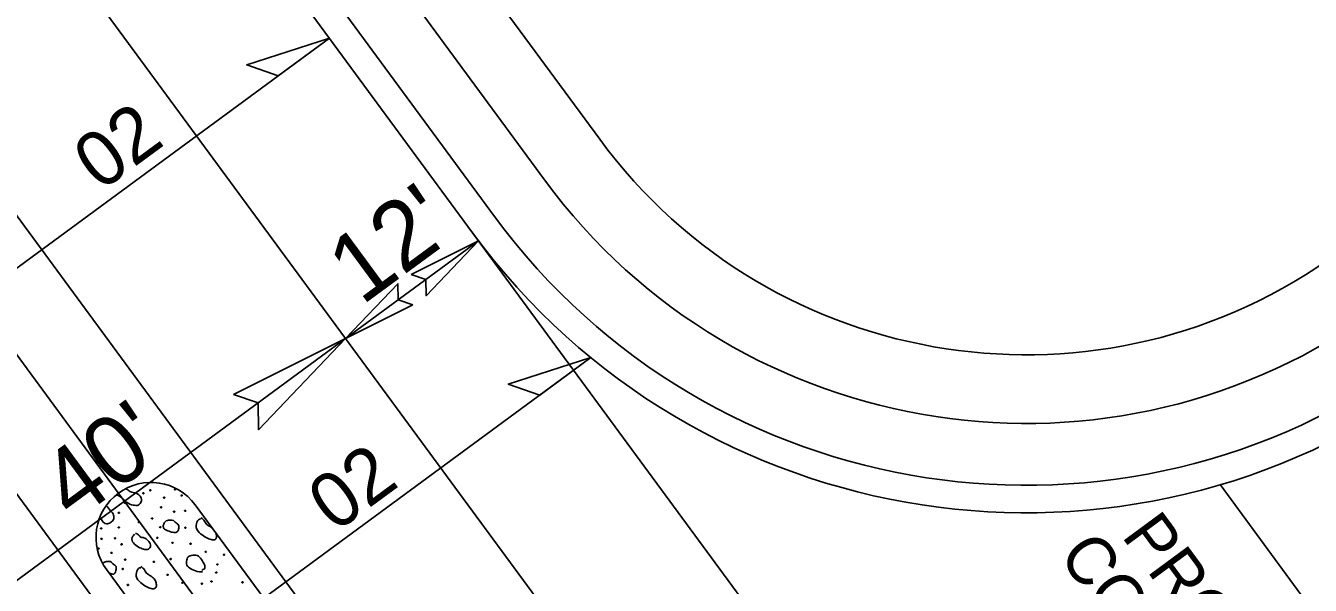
# Model space of a CAD drawing. Extents: x 1762196 to 1766326, y 709922 to 713142.
# Drawn here: x 1764008.7 to 1764102.2, y 711483.9 to 711524.7 of the extents above; entities that cross this region are included whole.
import ezdxf

# ---------------------------------------------------------------- set-up
doc = ezdxf.new("R2010")
doc.units = 0
for name, color, linetype in [('Old_Level_1', 7, 'Continuous'), ('Old_Level_10', 7, 'Continuous'), ('Pattern 1', 7, 'Continuous'), ('Pattern 2', 7, 'Continuous'), ('Prop Conc 2ft 6in Curb and Gutter', 7, 'Continuous'), ('Prop Dimension', 7, 'Continuous'), ('Prop EOT', 7, 'Continuous'), ('Prop Horizontal Alignment', 7, 'Continuous'), ('Prop Lane Lines', 7, 'Continuous'), ('Prop Superelevation  Arrow CELL', 7, 'Continuous'), ('Prop Superelevation Label', 7, 'Continuous'), ('Prop Terminator CELL', 7, 'Continuous')]:
    doc.layers.add(name, color=color, linetype=linetype)

msp = doc.modelspace()

# ---------------------------------------------------------------- linework, layer by layer
at = {"layer": 'Old_Level_1'}
for p, q in [((1764021.033, 711489.787), (1764091.181, 711394.379)), ((1764084.736, 711389.64), (1764014.587, 711485.049))]:
    msp.add_line(p, q, dxfattribs=at)
msp.add_arc((1764017.81, 711487.418), 4, 36.32502, 216.32502, dxfattribs=at)
at = {"layer": 'Old_Level_10'}
for points in [[(1764015.285, 711490.52), (1764015.364, 711490.489), (1764015.737, 711490.318), (1764016.118, 711489.837), (1764016.658, 711489.742), (1764016.958, 711489.735), (1764017.24, 711490.18), (1764016.834, 711490.668), (1764016.397, 711490.687), (1764016.149, 711490.851), (1764016.064, 711490.912), (1764015.98, 711490.975)], [(1764017.208, 711490.651), (1764017.19, 711490.633), (1764017.239, 711490.577), (1764017.317, 711490.606), (1764017.291, 711490.666), (1764017.248, 711490.66), (1764017.224, 711490.651), (1764017.213, 711490.645)], [(1764017.72, 711490.876), (1764017.701, 711490.859), (1764017.75, 711490.799), (1764017.829, 711490.831), (1764017.801, 711490.892), (1764017.76, 711490.884), (1764017.737, 711490.875), (1764017.725, 711490.869)], [(1764019.516, 711490.937), (1764019.497, 711490.92), (1764019.546, 711490.859), (1764019.625, 711490.892), (1764019.598, 711490.951), (1764019.556, 711490.945), (1764019.533, 711490.936), (1764019.522, 711490.93)], [(1764014.546, 711489.729), (1764014.68, 711489.627), (1764014.876, 711489.319), (1764015.151, 711489.076), (1764015.092, 711488.643), (1764014.906, 711488.522), (1764014.685, 711488.366), (1764014.277, 711488.479), (1764014.244, 711488.729), (1764014.086, 711488.878)], [(1764015.867, 711489.974), (1764015.848, 711489.956), (1764015.897, 711489.896), (1764015.976, 711489.929), (1764015.949, 711489.988), (1764015.907, 711489.982), (1764015.884, 711489.974), (1764015.872, 711489.968)], [(1764018.728, 711490.341), (1764018.709, 711490.323), (1764018.76, 711490.265), (1764018.837, 711490.297), (1764018.81, 711490.356), (1764018.768, 711490.349), (1764018.745, 711490.34), (1764018.734, 711490.334)], [(1764019.999, 711490.493), (1764019.98, 711490.475), (1764020.031, 711490.419), (1764020.107, 711490.45), (1764020.081, 711490.51), (1764020.039, 711490.502), (1764020.016, 711490.493), (1764020.004, 711490.487)], [(1764015.429, 711489.23), (1764015.41, 711489.212), (1764015.461, 711489.155), (1764015.537, 711489.187), (1764015.511, 711489.245), (1764015.469, 711489.239), (1764015.446, 711489.23), (1764015.435, 711489.225)], [(1764017.847, 711488.817), (1764017.829, 711488.798), (1764017.877, 711488.742), (1764017.956, 711488.771), (1764017.928, 711488.831), (1764017.887, 711488.824), (1764017.864, 711488.815), (1764017.852, 711488.81)], [(1764018.499, 711489.633), (1764018.481, 711489.614), (1764018.531, 711489.559), (1764018.607, 711489.591), (1764018.581, 711489.647), (1764018.539, 711489.642), (1764018.516, 711489.633), (1764018.504, 711489.627)], [(1764019.45, 711489.321), (1764019.43, 711489.304), (1764019.481, 711489.244), (1764019.558, 711489.277), (1764019.53, 711489.337), (1764019.489, 711489.329), (1764019.467, 711489.32), (1764019.455, 711489.314)], [(1764020.255, 711489.376), (1764020.237, 711489.358), (1764020.287, 711489.302), (1764020.363, 711489.333), (1764020.337, 711489.393), (1764020.295, 711489.385), (1764020.271, 711489.376), (1764020.26, 711489.37)], [(1764021.44, 711488.764), (1764021.323, 711488.782), (1764021.104, 711488.561), (1764021.066, 711487.991), (1764021.559, 711487.562), (1764021.923, 711487.339), (1764022.292, 711487.211), (1764022.582, 711487.27), (1764022.582, 711487.547), (1764022.569, 711487.649), (1764022.536, 711487.742)], [(1764022.288, 711488.081), (1764022.268, 711488.098), (1764022.147, 711488.204), (1764021.818, 711488.343), (1764021.675, 711488.707), (1764021.494, 711488.83), (1764021.454, 711488.852)], [(1764014.139, 711488.094), (1764014.119, 711488.076), (1764014.17, 711488.017), (1764014.246, 711488.05), (1764014.22, 711488.109), (1764014.179, 711488.102), (1764014.155, 711488.094), (1764014.143, 711488.088)], [(1764015.422, 711488.167), (1764015.403, 711488.149), (1764015.454, 711488.09), (1764015.529, 711488.123), (1764015.504, 711488.182), (1764015.462, 711488.175), (1764015.439, 711488.166), (1764015.427, 711488.16)], [(1764016.881, 711488.556), (1764016.862, 711488.539), (1764016.912, 711488.479), (1764016.989, 711488.512), (1764016.961, 711488.572), (1764016.92, 711488.564), (1764016.897, 711488.556), (1764016.886, 711488.55)], [(1764018.442, 711488.189), (1764018.422, 711488.172), (1764018.473, 711488.112), (1764018.549, 711488.146), (1764018.522, 711488.205), (1764018.48, 711488.198), (1764018.457, 711488.189), (1764018.446, 711488.183)], [(1764019.447, 711488.655), (1764019.27, 711488.688), (1764018.966, 711488.692), (1764018.736, 711488.458), (1764018.692, 711488.193), (1764018.745, 711488.023), (1764019.147, 711487.85), (1764019.475, 711487.752), (1764019.769, 711487.806), (1764019.83, 711488.008), (1764019.877, 711488.331), (1764019.629, 711488.461), (1764019.492, 711488.6), (1764019.447, 711488.655)], [(1764020.269, 711488.145), (1764020.25, 711488.127), (1764020.298, 711488.069), (1764020.377, 711488.101), (1764020.35, 711488.161), (1764020.308, 711488.154), (1764020.285, 711488.145), (1764020.273, 711488.139)], [(1764014.169, 711487.337), (1764014.149, 711487.32), (1764014.2, 711487.262), (1764014.278, 711487.293), (1764014.25, 711487.353), (1764014.209, 711487.345), (1764014.186, 711487.336), (1764014.174, 711487.33)], [(1764015.147, 711487.378), (1764015.127, 711487.361), (1764015.176, 711487.301), (1764015.256, 711487.333), (1764015.229, 711487.393), (1764015.187, 711487.386), (1764015.164, 711487.377), (1764015.152, 711487.371)], [(1764015.63, 711486.934), (1764015.611, 711486.917), (1764015.662, 711486.86), (1764015.738, 711486.891), (1764015.712, 711486.952), (1764015.67, 711486.944), (1764015.647, 711486.934), (1764015.635, 711486.928)], [(1764016.624, 711487.661), (1764016.548, 711487.579), (1764016.326, 711487.29), (1764016.59, 711486.916), (1764017.025, 711486.633), (1764017.341, 711486.538), (1764017.633, 711486.5), (1764017.858, 711486.795), (1764017.669, 711487.142), (1764017.462, 711487.317), (1764017.244, 711487.423), (1764017.067, 711487.401), (1764016.922, 711487.608), (1764016.763, 711487.692), (1764016.691, 711487.713)], [(1764018.228, 711487.412), (1764018.208, 711487.394), (1764018.258, 711487.335), (1764018.337, 711487.368), (1764018.31, 711487.426), (1764018.268, 711487.42), (1764018.245, 711487.411), (1764018.233, 711487.405)], [(1764019.329, 711487.054), (1764019.31, 711487.036), (1764019.359, 711486.98), (1764019.436, 711487.009), (1764019.411, 711487.068), (1764019.368, 711487.062), (1764019.346, 711487.053), (1764019.334, 711487.047)], [(1764020.651, 711486.979), (1764020.633, 711486.961), (1764020.681, 711486.904), (1764020.759, 711486.936), (1764020.733, 711486.993), (1764020.69, 711486.988), (1764020.667, 711486.979), (1764020.656, 711486.973)], [(1764013.94, 711486.629), (1764013.922, 711486.611), (1764013.971, 711486.555), (1764014.048, 711486.587), (1764014.021, 711486.643), (1764013.979, 711486.638), (1764013.956, 711486.629), (1764013.944, 711486.623)], [(1764014.89, 711486.318), (1764014.871, 711486.3), (1764014.921, 711486.24), (1764014.998, 711486.274), (1764014.971, 711486.333), (1764014.93, 711486.326), (1764014.907, 711486.317), (1764014.895, 711486.311)], [(1764021.563, 711484.915), (1764021.244, 711484.902), (1764020.928, 711485.007), (1764020.482, 711485.243), (1764020.359, 711485.554), (1764020.459, 711485.997), (1764020.707, 711486.113), (1764021.22, 711486.168), (1764021.496, 711485.815), (1764021.709, 711485.464), (1764021.761, 711485.25), (1764021.717, 711485.11), (1764021.59, 711485.109), (1764021.538, 711485.03), (1764021.53, 711484.997)], [(1764021.752, 711486.387), (1764021.732, 711486.37), (1764021.783, 711486.31), (1764021.859, 711486.344), (1764021.833, 711486.403), (1764021.792, 711486.396), (1764021.769, 711486.388), (1764021.757, 711486.382)], [(1764023.086, 711486.177), (1764023.067, 711486.16), (1764023.115, 711486.101), (1764023.194, 711486.133), (1764023.166, 711486.194), (1764023.124, 711486.186), (1764023.102, 711486.177), (1764023.09, 711486.171)], [(1764014.888, 711485.652), (1764014.711, 711485.684), (1764014.493, 711485.668), (1764014.316, 711485.565), (1764014.281, 711485.535)], [(1764014.768, 711484.803), (1764014.887, 711484.776), (1764015.147, 711484.658), (1764015.271, 711485.005), (1764015.318, 711485.327), (1764015.07, 711485.458), (1764014.933, 711485.597), (1764014.888, 711485.652)], [(1764015.709, 711485.142), (1764015.691, 711485.124), (1764015.739, 711485.066), (1764015.817, 711485.098), (1764015.79, 711485.157), (1764015.748, 711485.151), (1764015.726, 711485.142), (1764015.714, 711485.136)], [(1764015.886, 711485.818), (1764015.867, 711485.8), (1764015.918, 711485.744), (1764015.993, 711485.775), (1764015.968, 711485.834), (1764015.925, 711485.827), (1764015.902, 711485.818), (1764015.89, 711485.812)], [(1764017.071, 711485.206), (1764016.954, 711485.224), (1764016.734, 711485.002), (1764016.697, 711484.433), (1764017.19, 711484.004), (1764017.554, 711483.78), (1764017.923, 711483.652), (1764018.213, 711483.712), (1764018.213, 711484.061), (1764018.127, 711484.316), (1764017.847, 711484.613), (1764017.449, 711484.784), (1764017.306, 711485.148), (1764017.125, 711485.272), (1764017.084, 711485.293)], [(1764017.972, 711485.66), (1764017.953, 711485.642), (1764018.002, 711485.584), (1764018.081, 711485.615), (1764018.053, 711485.674), (1764018.012, 711485.668), (1764017.989, 711485.659), (1764017.977, 711485.653)], [(1764019.194, 711485.865), (1764019.175, 711485.847), (1764019.225, 711485.788), (1764019.303, 711485.82), (1764019.276, 711485.88), (1764019.234, 711485.873), (1764019.211, 711485.864), (1764019.2, 711485.858)], [(1764022.602, 711485.471), (1764022.582, 711485.454), (1764022.633, 711485.394), (1764022.709, 711485.427), (1764022.683, 711485.488), (1764022.642, 711485.479), (1764022.619, 711485.47), (1764022.607, 711485.464)], [(1764018.976, 711484.718), (1764018.957, 711484.7), (1764019.007, 711484.641), (1764019.085, 711484.673), (1764019.057, 711484.734), (1764019.016, 711484.725), (1764018.993, 711484.717), (1764018.981, 711484.711)], [(1764020.051, 711484.129), (1764020.032, 711484.111), (1764020.083, 711484.052), (1764020.158, 711484.085), (1764020.133, 711484.144), (1764020.092, 711484.137), (1764020.069, 711484.128), (1764020.057, 711484.123)], [(1764021.465, 711484.069), (1764021.445, 711484.052), (1764021.495, 711483.993), (1764021.574, 711484.024), (1764021.546, 711484.084), (1764021.505, 711484.076), (1764021.482, 711484.067), (1764021.471, 711484.061)], [(1764022.166, 711484.231), (1764022.147, 711484.214), (1764022.197, 711484.155), (1764022.275, 711484.187), (1764022.248, 711484.246), (1764022.206, 711484.239), (1764022.183, 711484.231), (1764022.172, 711484.224)], [(1764022.518, 711484.889), (1764022.498, 711484.871), (1764022.55, 711484.814), (1764022.626, 711484.845), (1764022.601, 711484.904), (1764022.558, 711484.897), (1764022.535, 711484.888), (1764022.523, 711484.881)], [(1764024.431, 711484.169), (1764024.413, 711484.151), (1764024.461, 711484.093), (1764024.539, 711484.125), (1764024.512, 711484.185), (1764024.47, 711484.178), (1764024.447, 711484.169), (1764024.436, 711484.163)], [(1764016.092, 711483.976), (1764016.073, 711483.958), (1764016.122, 711483.901), (1764016.199, 711483.933), (1764016.173, 711483.99), (1764016.131, 711483.985), (1764016.108, 711483.976), (1764016.096, 711483.97)]]:
    msp.add_open_spline(points, degree=3, dxfattribs=at)
at = {"layer": 'Pattern 1'}
for p, q in [((1764050.487, 711516.408), (1763976.446, 711617.111)), ((1763972.418, 711614.149), (1764046.459, 711513.447))]:
    msp.add_line(p, q, dxfattribs=at)
for radius in [38.5, 43.5]:
    msp.add_arc((1764081.506, 711539.214), radius, 216.32502, 306.32502, dxfattribs=at)
at = {"layer": 'Pattern 2'}
for p, q in [((1763976.446, 711617.111), (1764050.487, 711516.408)), ((1763972.418, 711614.149), (1764046.459, 711513.447))]:
    msp.add_line(p, q, dxfattribs=at)
for radius in [38.5, 43.5]:
    msp.add_arc((1764081.506, 711539.214), radius, 216.32502, 306.32502, dxfattribs=at)
at = {"layer": 'Prop Conc 2ft 6in Curb and Gutter'}
msp.add_line((1763968.792, 711611.483), (1764042.833, 711510.781), dxfattribs=at)
msp.add_arc((1764081.506, 711539.214), 48, 216.32502, 306.32502, dxfattribs=at)
at = {"layer": 'Prop Dimension'}
for p, q in [((1764041.654, 711509.008), (1764031.986, 711501.9)), ((1764031.986, 711501.9), (1763999.759, 711478.205))]:
    msp.add_line(p, q, dxfattribs=at)
at = {"layer": 'Prop EOT'}
msp.add_line((1763967.181, 711610.299), (1764041.222, 711509.596), dxfattribs=at)
msp.add_arc((1764081.506, 711539.214), 50, 216.32502, 306.32502, dxfattribs=at)
at = {"layer": 'Prop Horizontal Alignment'}
msp.add_line((1763362.475, 712378.732), (1764087.958, 711392.01), dxfattribs=at)
at = {"layer": 'Prop Lane Lines'}
for p, q in [((1763845.884, 711755.016), (1764104.072, 711403.857)), ((1763916.534, 711635.291), (1764092.792, 711395.564)), ((1763906.866, 711628.183), (1764083.124, 711388.456)), ((1764041.222, 711509.596), (1764111.714, 711413.722))]:
    msp.add_line(p, q, dxfattribs=at)
at = {"layer": 'Prop Superelevation  Arrow CELL'}
for points in [[(1764030.808, 711523.76), (1764024.789, 711521.817), (1764027.082, 711521.02)], [(1764049.842, 711500.518), (1764043.823, 711498.575), (1764046.115, 711497.779)]]:
    msp.add_lwpolyline(points, close=True, dxfattribs=at)
at = {"layer": 'Prop Superelevation Label'}
for p, q in [((1764030.808, 711523.76), (1763981.332, 711487.383)), ((1764049.842, 711500.518), (1763997.016, 711461.679)), ((1764095.663, 711491.261), (1764111.04, 711470.347))]:
    msp.add_line(p, q, dxfattribs=at)
at = {"layer": 'Prop Terminator CELL'}
for points in [[(1764036.753, 711506.559), (1764041.654, 711509.008), (1764037.848, 711505.018), (1764037.835, 711506.201)], [(1764036.888, 711504.35), (1764031.986, 711501.9), (1764035.792, 711505.89), (1764035.805, 711504.708)], [(1764023.817, 711497.818), (1764031.986, 711501.9), (1764025.643, 711495.25), (1764025.621, 711497.22)]]:
    msp.add_lwpolyline(points, close=True, dxfattribs=at)

# ---------------------------------------------------------------- texts
at = {"layer": 'Prop Dimension'}
for s, height, rotation, p in [("12'", 5, 36.32502, (1764033.146, 711504.254)), ("40'", 5, 36.32502, (1764012.183, 711488.47)), ('PROP MONO.', 3.5, 306.4003, (1764088.418, 711487.52)), ('CONC. ISLAND', 3.5, 306.4003, (1764083.815, 711486.097))]:
    msp.add_text(s, height=height, rotation=rotation, dxfattribs=at).set_placement(p)
at = {"layer": 'Prop Superelevation Label'}
for p in [(1764014.136, 711512.555), (1764031.214, 711487.712)]:
    msp.add_text('02', height=4, rotation=36.32502, dxfattribs=at).set_placement(p)

doc.saveas('drawing.dxf')
